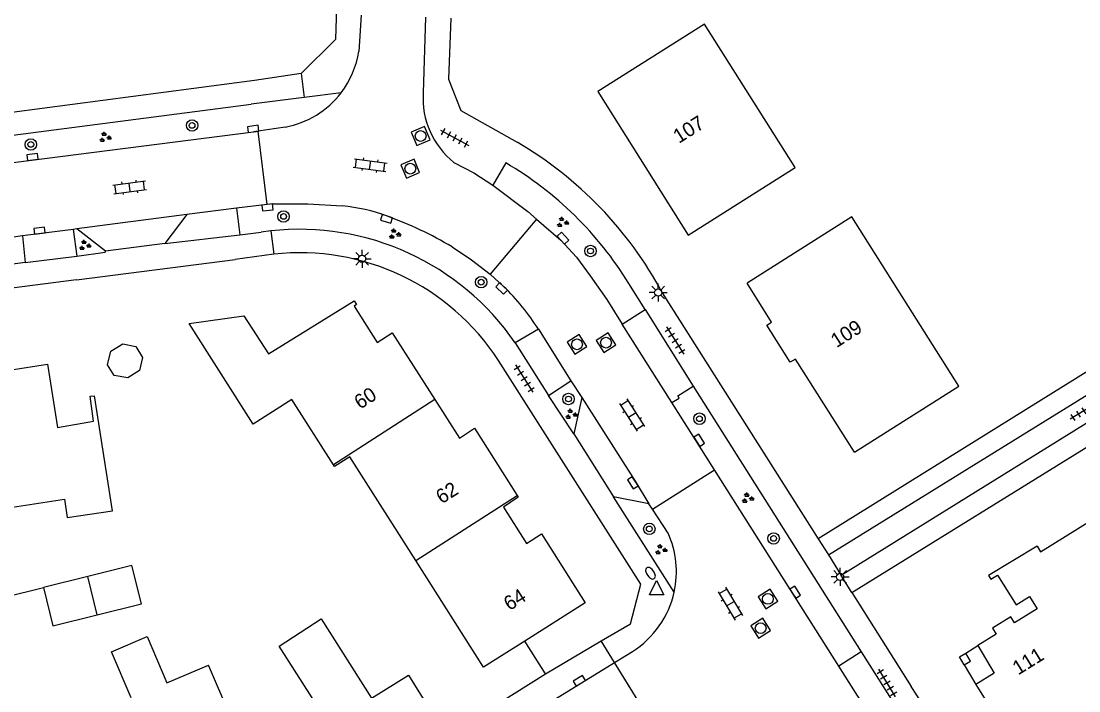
# Model space of a CAD drawing. Extents: x 137999 to 141000, y 397500 to 400501.
# Drawn here: x 138759 to 138832.8, y 400284.6 to 400331.3 of the extents above; entities that cross this region are included whole.
import ezdxf

# ---------------------------------------------------------------- set-up
doc = ezdxf.new("R2010")
doc.units = 0
for name, color, linetype in [('gg-afsc-erfafscheiding', 7, 'Continuous'), ('gg-afsc-hekwerk', 7, 'Continuous'), ('gg-anno-huisnummerreeks BGT', 7, 'Continuous'), ('gg-bbg-bijgebouw', 7, 'Continuous'), ('gg-bbg-gedigitaliseerde bebouwing', 7, 'Continuous'), ('gg-bbg-gedigitaliseerde bijgebouw', 7, 'Continuous'), ('gg-bbg-hoofdgebouw', 7, 'Continuous'), ('gg-bbg-onder overbouw', 7, 'Continuous'), ('gg-bbg-pand overbouw', 7, 'Continuous'), ('gg-bbg-pilaar onder overbouw', 7, 'Continuous'), ('gg-bbg-pilaar pand', 7, 'Continuous'), ('gg-bbg-tussenscheiding', 7, 'Continuous'), ('gg-knt-verharding', 7, 'Continuous'), ('gg-knt-verharding nz', 7, 'Continuous'), ('gt-grn-weggrens', 7, 'Continuous'), ('gt-symb-boom', 7, 'Continuous'), ('gt-symb-brandkraan', 7, 'Continuous'), ('gt-symb-groenvak', 7, 'Continuous'), ('gt-symb-klinker verharding', 7, 'Continuous'), ('gt-symb-kolk', 7, 'Continuous'), ('gt-symb-lichtmast', 7, 'Continuous'), ('gt-symb-rioolschacht', 7, 'Continuous'), ('gt-symb-tegel verharding', 7, 'Continuous'), ('gt-symb-waterafsluiter', 7, 'Continuous')]:
    doc.layers.add(name, color=color, linetype=linetype)

# ---------------------------------------------------------------- blocks, each defined once
blk = doc.blocks.new('gt0-RS')
at = {"layer": 'gt-symb-rioolschacht'}
blk.add_lwpolyline([(-0.5, -0.5), (0.5, -0.5), (0.5, 0.5), (-0.5, 0.5)], close=True, dxfattribs=at)
blk.add_circle((0, 0), 0.375, dxfattribs=at)
blk = doc.blocks.new('gt0-LMAST')
at = {"layer": 'gt-symb-lichtmast'}
for p, q in [((-0.182, 0.173), (-0.447, 0.438)), ((-0.005, 0.246), (-0.005, 0.621)), ((0.172, 0.173), (0.437, 0.438)), ((-0.255, -0.004), (-0.63, -0.004)), ((-0.182, -0.181), (-0.447, -0.446)), ((-0.005, -0.254), (-0.005, -0.629)), ((0.437, -0.446), (0.172, -0.181)), ((0.245, -0.004), (0.62, -0.004))]:
    blk.add_line(p, q, dxfattribs=at)
blk.add_circle((-0.005, -0.004), 0.25, dxfattribs=at)
blk = doc.blocks.new('gt0-TEG1')
at = {"layer": 'gt-symb-tegel verharding'}
for p, q in [((-1.125, 0), (1.125, 0)), ((-0.9, -0.25), (-0.9, 0.25)), ((-0.45, -0.25), (-0.45, 0.25)), ((0, -0.25), (0, 0.25)), ((0.45, -0.25), (0.45, 0.25)), ((0.9, -0.25), (0.9, 0.25))]:
    blk.add_line(p, q, dxfattribs=at)
blk = doc.blocks.new('gt0-KOLK')
at = {"layer": 'gt-symb-kolk'}
blk.add_lwpolyline([(0, 0), (0.375, 0), (0.375, 0.4), (-0.375, 0.4), (-0.375, 0), (0, 0)], dxfattribs=at)
blk = doc.blocks.new('gt0-BOOM')
at = {"layer": 'gt-symb-boom'}
for radius in [0.4, 0.2]:
    blk.add_circle((0, 0), radius, dxfattribs=at)
blk = doc.blocks.new('gt0-GRVAK')
at = {"layer": 'gt-symb-groenvak'}
for p, q in [((-0.11, 0.189), (-0.228, 0.24)), ((-0.182, 0.153), (0.088, 0.153)), ((-0.091, 0.211), (-0.156, 0.322)), ((-0.047, 0.214), (-0.047, 0.393)), ((-0.004, 0.211), (0.061, 0.322)), ((0.015, 0.189), (0.133, 0.24)), ((0.262, -0.052), (0.197, 0.059)), ((0.305, -0.049), (0.305, 0.13)), ((0.349, -0.052), (0.414, 0.059)), ((-0.245, -0.228), (-0.363, -0.177)), ((-0.318, -0.264), (-0.047, -0.264)), ((-0.226, -0.206), (-0.291, -0.095)), ((-0.183, -0.203), (-0.183, -0.024)), ((-0.139, -0.206), (-0.074, -0.095)), ((-0.12, -0.228), (-0.002, -0.177)), ((0.243, -0.074), (0.125, -0.023)), ((0.17, -0.11), (0.441, -0.11)), ((0.368, -0.074), (0.486, -0.023))]:
    blk.add_line(p, q, dxfattribs=at)
blk = doc.blocks.new('gt0-KL1')
at = {"layer": 'gt-symb-klinker verharding'}
for p, q in [((-1.15, 0.3), (1.15, 0.3)), ((-1, -0.3), (-1, 0.3)), ((-0.5, 0.3), (-0.5, 0.45)), ((0, -0.3), (0, 0.3)), ((0.5, 0.3), (0.5, 0.45)), ((1, -0.3), (1, 0.3)), ((-1.15, -0.3), (1.15, -0.3)), ((-0.5, -0.45), (-0.5, -0.3)), ((0.5, -0.45), (0.5, -0.3))]:
    blk.add_line(p, q, dxfattribs=at)
blk = doc.blocks.new('gt0-BR')
at = {"layer": 'gt-symb-brandkraan'}
for centre, radius, start, end in [((-0.244, 0), 0.206, 107.56694, 252.43307), ((0.599, -2.664), 3, 106.89205, 107.56694), ((0, -0.691), 0.938, 73.10799, 106.89205), ((-0.599, -2.664), 3, 72.43309, 73.10799), ((0.244, 0), 0.206, 287.56695, 72.43309), ((0.599, 2.664), 3, 252.43307, 253.10797), ((0, 0.691), 0.938, 253.10797, 286.89206), ((-0.599, 2.664), 3, 286.89206, 287.56695)]:
    blk.add_arc(centre, radius, start, end, dxfattribs=at)
blk = doc.blocks.new('gt0-WAFSL')
at = {"layer": 'gt-symb-waterafsluiter'}
for p, q in [((-0.5, -0.333), (0, 0.667)), ((0, 0.667), (0.5, -0.333)), ((0.5, -0.333), (-0.5, -0.333))]:
    blk.add_line(p, q, dxfattribs=at)

msp = doc.modelspace()

# ---------------------------------------------------------------- linework, layer by layer
at = {"layer": 'gg-afsc-erfafscheiding'}
for p, q in [((138842.525, 400312.547), (138814.591, 400295.19)), ((138757.879, 400291.123), (138760.602, 400291.802)), ((138795.599, 400285.786), (138794.15, 400288.068)), ((138788.668, 400281.478), (138795.599, 400285.786))]:
    msp.add_line(p, q, dxfattribs=at)
msp.add_lwpolyline([(138783.475, 400284.088), (138786.036, 400285.707), (138788.668, 400281.478)], dxfattribs=at)
at = {"layer": 'gg-afsc-hekwerk'}
for p, q in [((138775.309, 400327.123), (138758.4, 400324.909)), ((138762.893, 400313.235), (138773.972, 400314.66)), ((138816.955, 400291.451), (138844.897, 400308.761))]:
    msp.add_line(p, q, dxfattribs=at)
at = {"layer": 'gg-bbg-bijgebouw'}
msp.add_lwpolyline([(138779.865, 400283.281), (138777.04, 400287.719), (138779.959, 400289.611), (138783.475, 400284.088)], dxfattribs=at)
at = {"layer": 'gg-bbg-gedigitaliseerde bebouwing'}
for p, q in [((138791.278, 400286.245), (138786.548, 400293.683)), ((138769.208, 400285.168), (138772.11, 400286.399))]:
    msp.add_line(p, q, dxfattribs=at)
for points in [[(138805.539, 400316.353), (138812.994, 400321.068), (138806.679, 400331.055), (138799.253, 400326.352)], [(138817.131, 400301.23), (138824.411, 400305.843), (138816.954, 400317.631), (138809.659, 400313.002)], [(138780.808, 400300.36), (138777.918, 400304.904), (138775.22, 400303.188), (138770.758, 400310.204)], [(138756.293, 400297.079), (138762.066, 400297.96), (138762.263, 400296.675), (138765.416, 400297.156), (138764.16, 400305.16)], [(138786.548, 400293.683), (138781.952, 400300.909), (138780.889, 400300.233), (138780.808, 400300.36)], [(138766.722, 400284.113), (138765.343, 400287.33), (138767.825, 400288.394), (138769.208, 400285.168)]]:
    msp.add_lwpolyline(points, dxfattribs=at)
at = {"layer": 'gg-bbg-gedigitaliseerde bijgebouw'}
msp.add_line((138763.682, 400292.567), (138760.602, 400291.802), dxfattribs=at)
for points in [[(138765.055, 400307.328), (138765.305, 400308.267), (138766.124, 400308.787), (138767.032, 400308.585)], [(138767.032, 400308.585), (138767.506, 400307.839), (138767.304, 400306.931), (138766.485, 400306.41), (138765.529, 400306.582), (138765.055, 400307.328)], [(138764.339, 400289.907), (138767.425, 400290.673), (138766.765, 400293.333), (138763.682, 400292.567)], [(138760.602, 400291.802), (138761.262, 400289.143), (138764.339, 400289.907)]]:
    msp.add_lwpolyline(points, dxfattribs=at)
at = {"layer": 'gg-bbg-hoofdgebouw'}
for p, q in [((138799.253, 400326.352), (138805.539, 400316.353)), ((138794.15, 400288.068), (138791.278, 400286.245)), ((138774.536, 400280.74), (138772.11, 400286.399))]:
    msp.add_line(p, q, dxfattribs=at)
for points in [[(138817.131, 400301.23), (138813.013, 400307.713), (138812.651, 400307.513), (138811.03, 400310.082), (138811.36, 400310.301), (138809.659, 400313.002)], [(138770.758, 400310.204), (138774.569, 400310.736), (138776.277, 400308.085), (138782.256, 400311.775), (138782.419, 400311.524), (138782.258, 400311.416), (138783.857, 400308.878), (138784.91, 400309.551), (138787.882, 400304.898)], [(138754.583, 400307.944), (138758.005, 400308.458), (138758.211, 400306.955), (138760.889, 400307.371), (138761.574, 400302.962), (138764.092, 400303.387), (138763.85, 400305.124), (138764.16, 400305.16)], [(138787.882, 400304.898), (138789.599, 400302.21), (138790.653, 400302.897), (138793.617, 400298.222)], [(138793.617, 400298.222), (138793.697, 400298.095), (138792.673, 400297.4), (138794.273, 400294.879), (138795.317, 400295.55), (138798.365, 400290.744), (138794.15, 400288.068)], [(138829.872, 400294.683), (138830.106, 400294.299), (138835.445, 400297.603)], [(138829.872, 400294.683), (138826.482, 400292.64), (138826.645, 400292.377), (138827.113, 400292.666), (138828.397, 400290.591), (138829.341, 400291.176), (138829.872, 400290.317), (138828.299, 400289.343), (138828.036, 400289.768), (138826.743, 400288.969), (138827.007, 400288.543), (138825.731, 400287.754)], [(138825.593, 400285.048), (138827.655, 400281.722), (138828.934, 400282.525), (138830.466, 400280.088), (138833.791, 400282.127), (138834.455, 400281.164), (138840.329, 400284.799)]]:
    msp.add_lwpolyline(points, dxfattribs=at)
at = {"layer": 'gg-bbg-onder overbouw'}
msp.add_lwpolyline([(138825.731, 400287.754), (138826.879, 400285.837), (138825.593, 400285.048)], dxfattribs=at)
at = {"layer": 'gg-bbg-pand overbouw'}
for p, q in [((138824.905, 400287.222), (138825.731, 400287.754)), ((138824.784, 400286.418), (138825.593, 400285.048))]:
    msp.add_line(p, q, dxfattribs=at)
at = {"layer": 'gg-bbg-pilaar onder overbouw'}
msp.add_lwpolyline([(138824.784, 400286.418), (138825.224, 400286.676), (138824.905, 400287.222)], dxfattribs=at)
at = {"layer": 'gg-bbg-pilaar pand'}
msp.add_lwpolyline([(138824.784, 400286.418), (138824.464, 400286.964), (138824.905, 400287.222)], dxfattribs=at)
at = {"layer": 'gg-bbg-tussenscheiding'}
for p, q in [((138787.882, 400304.898), (138780.808, 400300.36)), ((138786.548, 400293.683), (138793.617, 400298.222)), ((138764.339, 400289.907), (138763.682, 400292.567))]:
    msp.add_line(p, q, dxfattribs=at)
at = {"layer": 'gg-knt-verharding'}
for p, q in [((138782.756, 400331.679), (138782.581, 400329.155)), ((138787.238, 400331.541), (138787.069, 400326.264)), ((138778.57, 400327.607), (138775.309, 400327.123)), ((138781.353, 400326.272), (138778.78, 400325.946)), ((138751.22, 400322.365), (138775.085, 400325.479)), ((138778.78, 400325.946), (138775.085, 400325.479)), ((138777.443, 400323.881), (138775.559, 400323.606)), ((138751.459, 400320.532), (138775.242, 400323.56)), ((138775.559, 400323.606), (138775.242, 400323.56)), ((138776.197, 400318.481), (138775.559, 400323.606)), ((138792.834, 400321.38), (138791.92, 400319.833)), ((138774.051, 400318.229), (138770.605, 400317.783)), ((138776.197, 400318.481), (138774.051, 400318.229)), ((138774.051, 400318.229), (138774.282, 400316.368)), ((138776.622, 400318.531), (138776.197, 400318.481)), ((138770.605, 400317.783), (138769.069, 400315.777)), ((138794.959, 400317.473), (138791.731, 400313.629)), ((138762.668, 400316.749), (138759.138, 400316.3)), ((138762.932, 400316.782), (138762.668, 400316.749)), ((138762.668, 400316.749), (138762.92, 400314.9)), ((138764.918, 400315.235), (138762.932, 400316.782)), ((138774.282, 400316.368), (138775.768, 400316.568)), ((138776.441, 400316.653), (138775.768, 400316.568)), ((138759.138, 400316.3), (138757.723, 400316.106)), ((138759.138, 400316.3), (138759.324, 400314.458)), ((138769.069, 400315.777), (138764.918, 400315.235)), ((138776.662, 400315.029), (138773.972, 400314.66)), ((138792.674, 400312.779), (138791.731, 400313.629)), ((138802.536, 400311.169), (138801.394, 400312.995)), ((138803.738, 400312.343), (138814.591, 400295.19)), ((138815.318, 400294.071), (138843.263, 400311.357)), ((138800.942, 400310.155), (138802.536, 400311.169)), ((138804.412, 400304.687), (138800.942, 400310.155)), ((138844.149, 400309.968), (138816.197, 400292.652)), ((138795.096, 400309.799), (138793.475, 400308.859)), ((138795.096, 400309.799), (138797.369, 400306.206)), ((138795.81, 400305.19), (138797.369, 400306.206)), ((138797.369, 400306.206), (138798.119, 400305.036)), ((138805.896, 400305.833), (138817.601, 400287.312)), ((138797.565, 400302.508), (138795.81, 400305.19)), ((138798.119, 400305.036), (138797.565, 400302.508)), ((138807.382, 400300.002), (138804.412, 400304.687)), ((138797.565, 400302.508), (138800.328, 400298.114)), ((138803.049, 400297.267), (138807.382, 400300.002)), ((138816.049, 400286.329), (138807.382, 400300.002)), ((138804.565, 400291.487), (138800.328, 400298.114)), ((138802.808, 400297.635), (138800.328, 400298.114)), ((138803.049, 400297.267), (138802.808, 400297.635)), ((138804.138, 400295.599), (138803.049, 400297.267)), ((138814.591, 400295.19), (138815.318, 400294.071)), ((138816.955, 400291.451), (138816.197, 400292.652)), ((138816.955, 400291.451), (138821.083, 400284.908)), ((138799.482, 400288.082), (138801.517, 400289.285)), ((138795.599, 400285.786), (138799.482, 400288.082)), ((138800.409, 400286.578), (138801.667, 400287.35)), ((138817.601, 400287.312), (138816.049, 400286.329)), ((138802.805, 400282.692), (138800.409, 400286.578)), ((138818.088, 400283.092), (138816.049, 400286.329))]:
    msp.add_line(p, q, dxfattribs=at)
for points in [[(138781.069, 400333.785), (138780.965, 400329.981), (138778.57, 400327.607)], [(138788.994, 400331.473), (138788.829, 400327.217), (138789.693, 400325.035), (138793.63, 400322.82)], [(138789.214, 400321.419), (138790.606, 400320.692), (138791.92, 400319.833)], [(138791.92, 400319.833), (138794.354, 400317.991), (138794.959, 400317.473)], [(138776.622, 400318.531), (138779.028, 400318.525), (138781.43, 400318.391)], [(138794.959, 400317.473), (138796.672, 400316.005), (138797.749, 400314.814), (138798.707, 400313.526), (138799.862, 400311.866), (138800.942, 400310.155)], [(138762.92, 400314.9), (138764.907, 400315.171), (138764.918, 400315.235)], [(138789.084, 400315.538), (138790.437, 400314.642), (138791.731, 400313.629)], [(138759.324, 400314.458), (138756.217, 400314.029), (138756.175, 400314.111)], [(138762.893, 400313.235), (138732.76, 400309.359), (138727.185, 400308.546), (138721.623, 400307.643), (138718.638, 400307.074), (138715.665, 400306.443), (138709.046, 400304.95), (138702.966, 400303.411), (138657.491, 400291.489), (138655.284, 400290.721)], [(138801.517, 400289.285), (138802.24, 400292.034), (138792.309, 400307.62)], [(138804.412, 400304.687), (138804.919, 400304.997), (138804.822, 400305.17), (138805.896, 400305.833)], [(138778.149, 400273.261), (138782.392, 400275.514), (138800.409, 400286.578)]]:
    msp.add_lwpolyline(points, dxfattribs=at)
for centre, radius, start, end in [((138776.283, 400330.135), 6.374, 322.6981, 351.15921), ((138776.314, 400330.119), 6.339, 280.25458, 322.63774), ((138792.764, 400325.888), 5.708, 176.22392, 231.53636), ((138779.971, 400299.528), 27.002, 28.33384, 59.61225), ((138780.385, 400300.11), 24.646, 31.52222, 59.66118), ((138780.24, 400305.927), 12.521, 69.75285, 84.54566), ((138775.373, 400292.414), 26.883, 59.33558, 69.98845), ((138778.437, 400298.505), 18.258, 34.54906, 96.2775), ((138778.472, 400298.626), 16.503, 33.02594, 96.29808), ((138782.098, 400301.709), 15.31, 31.89779, 46.3073), ((138798.141, 400292.898), 6.578, 347.61229, 24.24468), ((138798.144, 400292.902), 6.575, 302.40112, 347.57581), ((138725.371, 400222.151), 114.452, 27.40027, 33.25237)]:
    msp.add_arc(centre, radius, start, end, dxfattribs=at)
at = {"layer": 'gg-knt-verharding nz'}
for p, q in [((138770.605, 400317.783), (138762.932, 400316.782)), ((138769.069, 400315.777), (138774.282, 400316.368)), ((138759.324, 400314.458), (138762.92, 400314.9)), ((138802.536, 400311.169), (138805.896, 400305.833)), ((138793.475, 400308.859), (138795.81, 400305.19)), ((138817.601, 400287.312), (138819.86, 400283.767))]:
    msp.add_line(p, q, dxfattribs=at)
msp.add_lwpolyline([(138798.119, 400305.036), (138801.849, 400299.208), (138802.808, 400297.635)], dxfattribs=at)
at = {"layer": 'gt-grn-weggrens'}
for p, q in [((138778.57, 400327.607), (138778.78, 400325.946)), ((138776.441, 400316.653), (138776.662, 400315.029)), ((138815.318, 400294.071), (138816.197, 400292.652)), ((138800.409, 400286.578), (138799.482, 400288.082))]:
    msp.add_line(p, q, dxfattribs=at)

# ---------------------------------------------------------------- block references
at = {"layer": 'gt-symb-boom'}
for p in [(138770.959, 400323.997), (138759.72, 400322.673), (138777.336, 400317.655), (138798.733, 400315.248), (138791.112, 400313.077), (138797.198, 400304.939), (138806.327, 400303.564), (138802.831, 400295.887), (138811.496, 400295.225)]:
    msp.add_blockref('gt0-BOOM', p, dxfattribs=at)
at = {"layer": 'gt-symb-brandkraan', "rotation": -54.89531311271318}
msp.add_blockref('gt0-BR', (138802.913, 400292.802), dxfattribs=at)
at = {"layer": 'gt-symb-groenvak'}
for p in [(138764.883, 400323.165), (138796.77, 400317.244), (138785.063, 400316.426), (138763.472, 400315.638), (138797.373, 400303.872), (138809.673, 400298.022), (138803.624, 400294.441)]:
    msp.add_blockref('gt0-GRVAK', p, dxfattribs=at)
at = {"layer": 'gt-symb-klinker verharding'}
for p, rotation in [((138783.372, 400321.23), -7.64386978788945), ((138766.614, 400319.685), 7.295560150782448), ((138801.627, 400303.822), -57.454106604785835), ((138808.479, 400290.679), -59.20328608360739)]:
    msp.add_blockref('gt0-KL1', p, dxfattribs=dict(at, rotation=rotation))
at = {"layer": 'gt-symb-kolk'}
for p, rotation in [((138775.242, 400323.56), 7.295560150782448), ((138759.856, 400321.601), 7.238726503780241), ((138776.198, 400318.481), -173.28012011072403), ((138784.573, 400317.674), 162.3076991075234), ((138760.35, 400316.458), 7.181878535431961), ((138796.672, 400316.005), -46.53940289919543), ((138792.674, 400312.779), 135.243120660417), ((138806.146, 400301.956), -57.70905164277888), ((138801.849, 400299.208), 122.62503559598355), ((138812.839, 400291.372), -57.53320054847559), ((138798.056, 400285.129), 31.59249156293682)]:
    msp.add_blockref('gt0-KOLK', p, dxfattribs=dict(at, rotation=rotation))
at = {"layer": 'gt-symb-lichtmast'}
for p in [(138782.812, 400314.716), (138803.459, 400312.358), (138816.133, 400292.549)]:
    msp.add_blockref('gt0-LMAST', p, dxfattribs=at)
at = {"layer": 'gt-symb-rioolschacht'}
for p, rotation in [((138786.891, 400323.261), -67.53882429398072), ((138786.17, 400320.985), -67.53882429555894), ((138797.792, 400308.747), 32.33937707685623), ((138799.815, 400308.862), 32.33937707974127), ((138811.098, 400291.009), 32.46679945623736), ((138810.593, 400288.972), 32.466799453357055)]:
    msp.add_blockref('gt0-RS', p, dxfattribs=dict(at, rotation=rotation))
at = {"layer": 'gt-symb-tegel verharding'}
for p, rotation in [((138789.267, 400323.139), -28.564718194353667), ((138804.626, 400309.015), -57.660622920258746), ((138794.102, 400306.361), -57.326722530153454), ((138833.122, 400304.114), -148.32868147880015), ((138819.401, 400285.16), 121.13079914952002)]:
    msp.add_blockref('gt0-TEG1', p, dxfattribs=dict(at, rotation=rotation))
at = {"layer": 'gt-symb-waterafsluiter'}
msp.add_blockref('gt0-WAFSL', (138803.333, 400291.627), dxfattribs=at)

# ---------------------------------------------------------------- texts
at = {"layer": 'gg-anno-huisnummerreeks BGT'}
for s, rotation, p in [('107', 32.1, (138804.892, 400322.709)), ('109', 32.4, (138815.886, 400308.476)), ('60', 32.5, (138782.668, 400304.188)), ('62', 32.3, (138788.359, 400297.593)), ('64', 32.4, (138793.085, 400290.152)), ('111', 31.8, (138828.542, 400285.671))]:
    msp.add_text(s, height=1, rotation=rotation, dxfattribs=at).set_placement(p)

doc.saveas('drawing.dxf')
